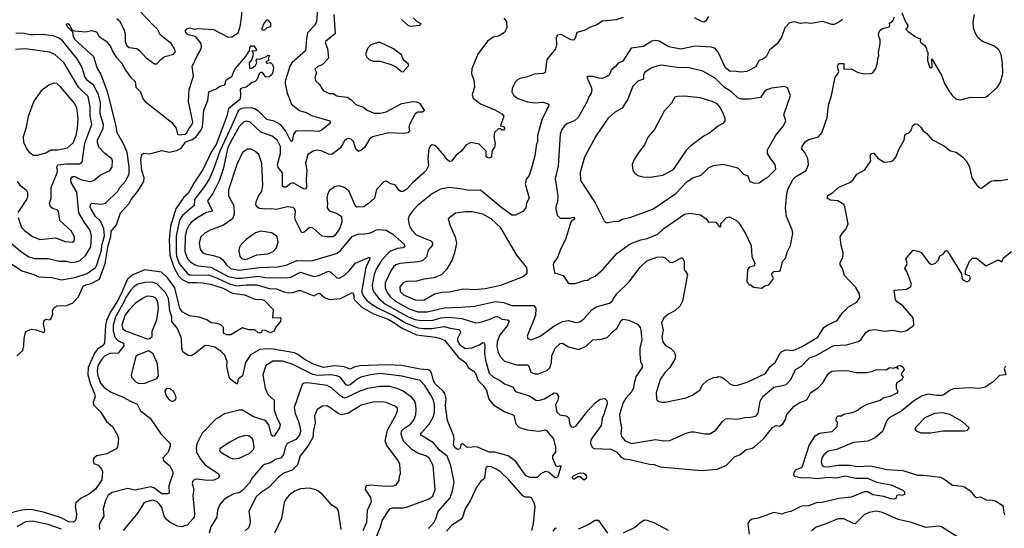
# Model space of a CAD drawing. Extents: x 1678759 to 1859541, y 384609 to 522867.
# Tile 315 of 466: x 1770158 to 1778315, y 494994 to 499203. Entities that reach past the tile are written whole.
import ezdxf

# ---------------------------------------------------------------- set-up
doc = ezdxf.new("R2010")
doc.units = 0

msp = doc.modelspace()

# ---------------------------------------------------------------- linework, layer by layer
at = {"layer": '0CON20XD'}
for points in [[(1772625.3, 499285), (1772617.8, 499185), (1772600, 499155), (1772543, 499095), (1772533, 499045), (1772525.3, 498945), (1772411.3, 498845), (1772395, 498818), (1772376.1, 498753.9), (1772356, 498695), (1772356.2, 498675), (1772374.6, 498594.6), (1772410.5, 498505), (1772475, 498452.2), (1772532, 498435), (1772575, 498410.9), (1772726.7, 498365), (1772734, 498355), (1772725, 498341.4), (1772665, 498291.9), (1772635, 498278.9), (1772555, 498283.5), (1772445, 498279.6), (1772425.3, 498255), (1772415, 498196.7), (1772405, 498198), (1772362, 498282), (1772322.6, 498332.6), (1772265, 498364.2), (1772205, 498378.2), (1772136.3, 498445), (1772105, 498464.3), (1772085, 498471.6), (1772045, 498473.2), (1771995, 498467.3), (1771971.6, 498455), (1771915, 498327.4), (1771815.4, 498115), (1771764.8, 497965), (1771729.9, 497890.1), (1771688, 497822), (1771605.8, 497715), (1771603.6, 497665), (1771506.5, 497583.5), (1771481.3, 497545), (1771454.8, 497414.8), (1771453.2, 497275), (1771457.7, 497245), (1771480.5, 497185), (1771544.7, 497105), (1771565, 497091.9), (1771585, 497088.1), (1771725, 497091.6), (1771795, 497064), (1771895, 497017.8), (1771955, 497001.6), (1772035, 497009.5), (1772125, 497009.4), (1772225, 496977.6), (1772285, 496976.5), (1772345, 496951.1), (1772385, 496943.3), (1772425, 496944.7), (1772468.5, 496961.5), (1772485, 496962.1), (1772595, 496918.8), (1772635, 496938.9), (1772645, 496938.1), (1772684.5, 496904.5), (1772725, 496888.5), (1772815, 496894.5), (1772915, 496946.7), (1772926.2, 496926.2), (1772925.4, 496895), (1772930.5, 496885), (1772993.3, 496823.3), (1773087.8, 496767.8), (1773209.6, 496725), (1773265, 496692.5), (1773322.4, 496652.4), (1773445, 496595.2), (1773604, 496575), (1773645.3, 496565.3), (1773678.8, 496548.8), (1773789.2, 496409.2), (1773853.2, 496363.2), (1773875, 496321.5), (1773915, 496297.7), (1773935, 496275.5), (1773957.2, 496217.2), (1773997.8, 496175), (1774024.6, 496135), (1774043.7, 496063.6), (1774083.1, 496015), (1774177.9, 495957.9), (1774251.5, 495931.5), (1774269.5, 495859.5), (1774295, 495829.4), (1774365, 495807.5), (1774405, 495802), (1774465, 495798), (1774508.3, 495808.3), (1774525, 495802.5), (1774541.7, 495778.3), (1774579.2, 495735), (1774596.2, 495665), (1774596.4, 495623.6), (1774572.5, 495595), (1774573, 495573), (1774600, 495510), (1774615, 495506.7), (1774635, 495513.3), (1774641.2, 495505), (1774615, 495423.8), (1774605, 495412), (1774592.9, 495412.9), (1774538.3, 495458.3), (1774515, 495464), (1774475, 495444), (1774444.3, 495415.7), (1774385, 495413.1), (1774355, 495429.5), (1774340.9, 495445), (1774267.9, 495547.9), (1774205, 495594.6), (1774095, 495623.2), (1774046.7, 495625), (1773945, 495668.8), (1773865, 495663.3), (1773838.3, 495688.3), (1773825, 495692.5), (1773812.5, 495685), (1773805, 495652.5), (1773785, 495646.7), (1773765, 495658.8), (1773750.8, 495685), (1773757.1, 495732.9), (1773754.1, 495755.9), (1773703.3, 495885), (1773686.8, 496006.8), (1773690.8, 496065), (1773678.9, 496108.9), (1773665, 496129.3), (1773598.8, 496188.8), (1773586.7, 496215), (1773573.5, 496273.5), (1773557.7, 496297.7), (1773545.2, 496305.2), (1773475, 496312.2), (1773325, 496340), (1773195, 496347.3), (1772975, 496337.9), (1772935, 496329.3), (1772895, 496311.8), (1772845, 496329.7), (1772765, 496337.2), (1772674.2, 496324.2), (1772591.7, 496351.7), (1772515, 496392.5), (1772462.7, 496432.7), (1772435.8, 496445.8), (1772257.3, 496477.3), (1772205, 496480.2), (1772147.4, 496472.6), (1772070.3, 496429.7), (1772029.6, 496365), (1772005, 496256.2), (1771969.7, 496230.3), (1771960, 496190), (1771955, 496190), (1771911.3, 496221.3), (1771894.6, 496244.6), (1771874.1, 496335), (1771877.1, 496375), (1771856.2, 496426.2), (1771827.1, 496457.1), (1771775, 496492.1), (1771725, 496505.4), (1771693.9, 496506.1), (1771604.3, 496435), (1771575, 496421.5), (1771553.1, 496423.1), (1771510, 496455), (1771502.2, 496485), (1771499.5, 496565), (1771465, 496646.9), (1771418.2, 496705), (1771418.4, 496745), (1771402.8, 496792.8), (1771392.1, 496895), (1771365.7, 496945.7), (1771295, 497017.2), (1771255, 497031.6), (1771195, 497029.1), (1771135.8, 497014.2), (1771105.9, 496994.1), (1771075, 496961.2), (1771036.5, 496903.5), (1771020.8, 496865), (1770950.7, 496745), (1770931.9, 496675), (1770932.2, 496625), (1770945.2, 496575.2), (1770974.6, 496545), (1771017.7, 496525), (1771021.8, 496505), (1770975, 496442.5), (1770905, 496440.8), (1770861.7, 496418.3), (1770838.1, 496395), (1770805, 496340), (1770801.2, 496295), (1770806.7, 496255), (1770827.8, 496195), (1770858, 496158), (1770915, 496120.5), (1771015, 496080.4), (1771075, 496045.4), (1771131.7, 496021.7), (1771159.2, 495965), (1771238, 495905), (1771328.6, 495775), (1771404.4, 495695), (1771405, 495672.5), (1771386.9, 495623.1), (1771343.3, 495575), (1771350, 495555), (1771398, 495515), (1771426, 495465), (1771425.8, 495445), (1771394.2, 495345), (1771395.6, 495285), (1771385, 495279.2), (1771335, 495280), (1771269.9, 495329.9), (1771245, 495337.1), (1771115, 495310), (1771054.5, 495324.5), (1770925, 495291.1), (1770891.6, 495268.4), (1770869.7, 495225), (1770849.4, 495155), (1770854.2, 495095), (1770825.9, 495044.1), (1770816.8, 495013.2), (1770819.3, 494985)], [(1770963, 499213), (1770984.6, 499194.6), (1771020, 499125), (1771031.9, 499085), (1771032.8, 499022.8), (1771045.7, 498985.7), (1771065, 498972.5), (1771127.5, 498965), (1771149.5, 498949.5), (1771205, 498888.8), (1771275, 498837.5), (1771295, 498837.5), (1771326.7, 498875), (1771355, 498895.8), (1771431.2, 498918.8), (1771445, 498933.3), (1771447.5, 498945), (1771438.7, 498968.7), (1771411.9, 499005), (1771325.7, 499075), (1771300.8, 499125), (1771266.9, 499155), (1771162.5, 499265)], [(1771545, 499084.6), (1771528, 499105), (1771543.2, 499126.8), (1771565, 499135.8), (1771605, 499123.8), (1771635, 499129.1), (1771765, 499121.1), (1771885, 499058.5), (1771915, 499061.5), (1771967.1, 499095), (1771983.9, 499146.1), (1771992.3, 499197.7), (1772001.7, 499275)], [(1777465, 499260), (1777496.1, 499186.1), (1777516.7, 499155), (1777512.5, 499135), (1777500, 499125), (1777517.5, 499105), (1777585, 499057.5), (1777620, 499045), (1777617.5, 499025), (1777622.5, 499015), (1777653, 498993), (1777670, 498965), (1777673, 498943), (1777680, 498935), (1777677.5, 498865), (1777695, 498812.5), (1777705, 498803.8), (1777716.4, 498813.6), (1777715, 498880), (1777794, 498745), (1777820, 498675), (1777861.8, 498605), (1777885, 498571.9), (1777915, 498546.7), (1777955, 498539.5), (1778035, 498563.2), (1778145, 498559.2), (1778165, 498563.8), (1778185, 498577.5), (1778255, 498642.5), (1778283.3, 498685), (1778301.7, 498758.3), (1778300.5, 498839.5)], [(1770075, 497192.9), (1770176.1, 497126.1), (1770275, 497094.6), (1770315, 497075.5), (1770425, 497068.5), (1770505, 497050.9), (1770615, 497068.7), (1770717.3, 497102.7), (1770785, 497152.3), (1770798.6, 497175), (1770836.9, 497295), (1770840, 497335), (1770860.6, 497415), (1770856.4, 497475), (1770827.6, 497535), (1770785.9, 497575), (1770751.3, 497635), (1770743.2, 497655), (1770745.4, 497674.6), (1770755.5, 497684.5), (1770834, 497676), (1770867.8, 497685), (1770970, 497785), (1770988.5, 497815), (1771034.3, 497865.7), (1771064.2, 497925), (1771065.2, 497985), (1771049, 498105), (1771017.6, 498175), (1770965.9, 498265.9), (1770955.2, 498335.2), (1770887.9, 498597.9), (1770830.6, 498755), (1770801.1, 498805), (1770773.1, 498895), (1770615, 499040.5), (1770602.9, 499065), (1770599.1, 499099.1), (1770555, 499143.8), (1770546.7, 499165), (1770555, 499171.2), (1770568.8, 499165), (1770590.7, 499120.7), (1770611.9, 499111.9), (1770705, 499104), (1770754.1, 499114.1), (1770795, 499104), (1770815.6, 499065), (1770874.3, 499025), (1770911.7, 498981.7), (1770932.7, 498932.7), (1770959.9, 498889.9), (1771000.3, 498845), (1771033.5, 498785), (1771077.7, 498725), (1771115, 498690.8), (1771121.2, 498645), (1771155, 498608.8), (1771181.9, 498545), (1771196.7, 498525), (1771416.3, 498356.3), (1771453.3, 498305), (1771465.8, 498255), (1771479.5, 498249.5), (1771525, 498255.3), (1771538.9, 498265), (1771558.7, 498301.3), (1771585, 498332.5), (1771592.5, 498355), (1771555.7, 498525), (1771563.1, 498626.9), (1771596.8, 498735), (1771587.8, 498815), (1771628.5, 498905), (1771654.4, 498945), (1771664.5, 498975.5), (1771661.8, 499005), (1771615, 499064.5), (1771565, 499074), (1771545, 499084.6)], [(1772761.5, 499245), (1772770.8, 499085), (1772695, 499026), (1772688.8, 499015), (1772708.1, 498965), (1772716.9, 498885), (1772665, 498830.6), (1772628.8, 498815), (1772603.8, 498795), (1772615.7, 498765), (1772602.3, 498722.3), (1772611.2, 498695), (1772639.1, 498669.1), (1772675, 498613.8), (1772725, 498593.8), (1772755, 498593.8), (1772785, 498573.8), (1772805, 498570), (1772871.7, 498561.7), (1772901.7, 498541.7), (1772942.1, 498502.1), (1773005, 498478.6), (1773036.2, 498455), (1773095, 498430.4), (1773145, 498429.6), (1773195, 498440.6), (1773325, 498509.5), (1773417.3, 498527.3), (1773445, 498524.2), (1773471.4, 498511.4), (1773508.9, 498455), (1773506.9, 498445), (1773495, 498437.8), (1773455, 498436.9), (1773434.2, 498425), (1773387.5, 498335), (1773382, 498315), (1773386.1, 498283.9), (1773373.6, 498266.4), (1773335, 498260), (1773215, 498266.9), (1773080, 498235), (1773055, 498214), (1773015, 498145.8), (1772985, 498120), (1772965, 498112), (1772941.7, 498131.7), (1772924, 498195), (1772905, 498215.7), (1772885, 498219.2), (1772865, 498213.8), (1772848.3, 498201.7), (1772833.8, 498175), (1772816.6, 498143.4), (1772745, 498088.1), (1772715, 498091.1), (1772664.6, 498114.6), (1772625, 498123.3), (1772595, 498118.6), (1772545, 498086.2), (1772526.5, 498015), (1772537.7, 497955), (1772530.3, 497885), (1772533.4, 497816.6), (1772526.9, 497803.1), (1772515, 497800.6), (1772425, 497853.3), (1772405, 497848), (1772365, 497818.2), (1772347.3, 497817.3), (1772335.5, 497825.5), (1772335.3, 497935.3), (1772300.7, 497980.7), (1772293.7, 498005), (1772318.1, 498095), (1772318.2, 498155), (1772295, 498203.6), (1772250.1, 498240.1), (1772155, 498271.5), (1772068.6, 498355), (1772035, 498362.5), (1772011.9, 498355), (1771975, 498320.4), (1771918.8, 498215), (1771883.4, 498145), (1771843.2, 497966.8), (1771810.6, 497869.4), (1771757.6, 497765), (1771713.8, 497705), (1771751.4, 497625), (1771751.2, 497615), (1771705, 497607.9), (1771625, 497560.3), (1771581.7, 497528.3), (1771563.2, 497506.8), (1771542.8, 497467.2), (1771529.2, 497415), (1771526.1, 497286.1), (1771547.2, 497225), (1771575.9, 497195.9), (1771611.1, 497175), (1771635, 497166.6), (1771741.1, 497155), (1771885, 497078.6), (1771954, 497064), (1771995, 497065.1)], [(1774170, 499215), (1774190, 499185), (1774192.5, 499135), (1774175, 499097.5), (1774125, 499067.5), (1774081.7, 499058.3), (1774032.5, 499025), (1773953, 498917), (1773905, 498797.5), (1773901.2, 498755), (1773920, 498705), (1773925.7, 498645), (1773907.1, 498585), (1773915.6, 498555), (1773975, 498507.5), (1774095, 498456.1), (1774153.3, 498425), (1774168, 498405), (1774140, 498325), (1774165, 498320), (1774176.4, 498303.6), (1774165, 498290), (1774155, 498290), (1774145, 498300), (1774125, 498300), (1774090.5, 498269.5), (1774087, 498237), (1774097.5, 498175), (1774090.7, 498149.3), (1774069.2, 498115), (1774065.8, 498064.2), (1774045, 498056.2), (1774028.8, 498065), (1774022.9, 498075), (1774021.2, 498115), (1773965, 498174.2), (1773895, 498186.2), (1773854.1, 498165.9), (1773821.7, 498118.3), (1773775, 498082.5), (1773736.4, 498033.6), (1773718.3, 498028.3), (1773690.7, 498050.7), (1773676.1, 498076.1), (1773605, 498160), (1773575, 498166.2), (1773560.3, 498159.7), (1773547.5, 498135), (1773539.4, 498055), (1773544.3, 497995), (1773525.3, 497954.7), (1773505.4, 497934.6), (1773414.3, 497855), (1773365, 497800.8), (1773335, 497780), (1773315, 497780), (1773300.5, 497790.5), (1773267.7, 497837.7), (1773230, 497845), (1773196.4, 497866.4), (1773175, 497860), (1773115, 497796.7), (1773098, 497725), (1773045, 497678), (1773005, 497654.2), (1772955, 497652.5), (1772940.3, 497660.3), (1772885.5, 497785.5), (1772846.2, 497815), (1772805, 497826.9), (1772765, 497820), (1772725, 497789.2), (1772710.6, 497765), (1772701.5, 497725), (1772708.2, 497685), (1772706.5, 497645), (1772721.2, 497621.2), (1772789.1, 497599.1), (1772823.8, 497575), (1772827, 497527), (1772807.2, 497472.8), (1772765, 497413.1), (1772752.7, 497407.3), (1772705.4, 497405.4), (1772665, 497412.5), (1772591.4, 497475), (1772575, 497482.5), (1772555, 497481.1), (1772515, 497445.7), (1772495, 497440), (1772443.1, 497545), (1772438.5, 497565), (1772441.8, 497615), (1772436.7, 497635), (1772425, 497648.6), (1772375, 497655.5), (1772285, 497631.5), (1772245, 497637.1), (1772195, 497634), (1772145, 497641.8), (1772122.9, 497655), (1772114.6, 497674.6), (1772117.3, 497695), (1772136.4, 497743.6), (1772164.5, 497785), (1772171.8, 497835), (1772163, 498013), (1772138.3, 498088.3), (1772105, 498115.7), (1772075, 498130.6), (1772045, 498132.5), (1772004.2, 498105), (1771956.2, 498005), (1771886.7, 497795), (1771888.8, 497745), (1771909.4, 497705), (1771931.4, 497665), (1771934.5, 497595), (1771920.6, 497555), (1771847.7, 497502.3), (1771735, 497460.9), (1771692.3, 497437.7), (1771658.9, 497405), (1771644.6, 497355), (1771652.7, 497305), (1771674.4, 497275), (1771695, 497264.6), (1771765, 497252.2), (1771815, 497235.4), (1771842.1, 497215), (1771872.7, 497175), (1771905.5, 497145), (1771975, 497129), (1772145, 497151), (1772295, 497158.6), (1772365, 497172.9), (1772455, 497210.9), (1772575, 497207.3), (1772755, 497260.4), (1772788, 497272), (1772818.6, 497295), (1772912.1, 497407.9), (1772965, 497432), (1772995, 497427.5), (1773065, 497439.2), (1773113.3, 497465), (1773135, 497467.8), (1773195, 497460.4), (1773249.5, 497429.5), (1773343.1, 497345), (1773348.6, 497325), (1773335, 497314.6), (1773285, 497308.8), (1773225, 497284.7), (1773157.6, 497215), (1773112, 497138), (1773095.2, 497095), (1773079.2, 497005), (1773081.8, 496975), (1773095.3, 496945), (1773132.6, 496895), (1773189.5, 496849.5), (1773382.4, 496742.4), (1773435, 496722), (1773482.8, 496712.8), (1773583.2, 496716.8), (1773648, 496735), (1773715, 496740.6), (1773820.7, 496730.7), (1773935, 496694.6), (1773965, 496698.2), (1774055, 496725.3), (1774095, 496745.3), (1774115, 496746.5), (1774155, 496725.2), (1774200.4, 496720.4), (1774212.1, 496712.1), (1774198.3, 496671.7), (1774134.6, 496595), (1774113.5, 496536.5), (1774110.9, 496495), (1774121.3, 496451.3), (1774138.5, 496415), (1774175, 496377.5), (1774275, 496345.5), (1774365, 496348.1), (1774377.1, 496335), (1774391.2, 496285), (1774425, 496271.4), (1774455, 496272.2), (1774525, 496299.4), (1774549.1, 496320.9), (1774564.4, 496365), (1774565, 496422.5), (1774594.5, 496485), (1774636.2, 496523.8), (1774655, 496527.5), (1774705, 496496.4), (1774775, 496477.8), (1774795, 496477.8), (1774849.7, 496500.3), (1774905, 496554), (1774975, 496558.8), (1775025, 496573.3), (1775074, 496625), (1775105, 496646.2), (1775140.8, 496715), (1775155, 496724.4), (1775205, 496715.2), (1775275, 496683.5), (1775297.3, 496655), (1775303.5, 496635), (1775311.1, 496555), (1775295.4, 496485), (1775295.8, 496435.8), (1775300, 496375), (1775315.8, 496345), (1775315.8, 496325.8), (1775266, 496254), (1775247.9, 496195), (1775243.9, 496156.1), (1775228.5, 496125), (1775181.5, 496075), (1775157.9, 496035), (1775126.9, 495935), (1775129.3, 495900.7), (1775144.7, 495825), (1775138.2, 495775), (1775143.6, 495755), (1775175, 495717.7), (1775225, 495697.1), (1775425, 495728.2), (1775495, 495718.5), (1775545, 495721.8), (1775685, 495783.5), (1775718, 495792), (1775745, 495792.1), (1775835, 495774.4), (1775875, 495775.6), (1775924, 495805), (1775981.2, 495878.8), (1776005, 495898.6), (1776025, 495903.1), (1776105, 495898.1), (1776165, 495911.9), (1776215, 495912.9), (1776255, 495922), (1776275, 495946.7), (1776293.1, 496045), (1776314.5, 496085), (1776405, 496163.1), (1776474.4, 496175.6), (1776507.5, 496185), (1776522.7, 496197.3), (1776545.6, 496225), (1776585, 496309.2), (1776634.6, 496335.4), (1776700.5, 496405), (1776756.7, 496425), (1776885, 496499.1), (1776905, 496506.2), (1777006.5, 496513.5), (1777105, 496540.5), (1777125.6, 496555), (1777166.9, 496615), (1777196.3, 496633.7), (1777245, 496639.6), (1777325, 496626.2), (1777395, 496634.5), (1777455, 496620.6), (1777502, 496628), (1777551.2, 496665), (1777563.8, 496675), (1777566, 496685), (1777558.9, 496735), (1777475, 496836), (1777428.8, 496865), (1777412, 496885), (1777402.5, 496965), (1777505, 496972.5), (1777537, 496993), (1777545.6, 497015.6), (1777511.2, 497115), (1777490, 497145), (1777508.8, 497185), (1777500, 497225), (1777560, 497295), (1777605, 497288.8), (1777625, 497276.2), (1777685, 497198.8), (1777705, 497180), (1777715, 497178), (1777745, 497187.5), (1777770, 497215), (1777780.7, 497249.3), (1777807.1, 497262.9), (1777825, 497287.5), (1777835, 497292.5), (1777845, 497286.7), (1777960.7, 497100.7), (1777963.8, 497065), (1777971.2, 497051.2), (1778005, 497034.3), (1778026, 497045), (1778035.9, 497065.9), (1778025, 497083.3), (1777992.5, 497095), (1777993.3, 497125), (1778027.5, 497205), (1778050.7, 497229.3), (1778085, 497230), (1778165, 497167.5), (1778258.3, 497211.7), (1778271.7, 497211.7), (1778295, 497200), (1778307, 497233), (1778375, 497284)], [(1772175, 499114.4), (1772164.2, 499125), (1772180, 499170), (1772205, 499202.5), (1772215, 499201.2), (1772235.9, 499175.9), (1772235.6, 499144.4), (1772206.7, 499135), (1772185, 499115.8), (1772175, 499114.4)], [(1775157.8, 499222.2), (1775097.8, 499202.2), (1774985, 499191.1), (1774939.1, 499160.9), (1774887.9, 499142.1), (1774835, 499112.5), (1774772.9, 499097.1), (1774759.5, 499050.5), (1774745, 499034), (1774725, 499036.2), (1774645, 499080), (1774612.5, 499075), (1774602, 499055), (1774604.2, 498995), (1774596.8, 498963.2), (1774525.6, 498874.4), (1774511.2, 498765), (1774495, 498757.5), (1774418.9, 498751.1), (1774365, 498729.5), (1774305, 498716.7), (1774285, 498708.6), (1774263.1, 498686.9), (1774238.6, 498635), (1774235.8, 498605), (1774248.3, 498578.3), (1774285, 498551.1), (1774365, 498522.5), (1774426.3, 498516.3), (1774495, 498519.5), (1774542.5, 498505), (1774540, 498485), (1774524, 498466), (1774520.6, 498445), (1774487.4, 498382.6), (1774468.8, 498325), (1774448.1, 498245), (1774446.5, 498193.5), (1774440, 498175), (1774425, 498077.5), (1774404, 497994), (1774379.2, 497915), (1774355.8, 497885), (1774345.8, 497845), (1774377.8, 497725), (1774355.6, 497685), (1774351.1, 497645), (1774325, 497614.5), (1774265, 497584.8), (1774235.8, 497585.8), (1774152.5, 497645), (1773975, 497793.5), (1773875, 497788.7), (1773825, 497801.8), (1773715, 497815.4), (1773645, 497800), (1773578.6, 497765), (1773453.7, 497666.4), (1773410, 497615), (1773385, 497578.8), (1773376.8, 497553.2), (1773385.6, 497505), (1773404.4, 497465), (1773442, 497422), (1773563.3, 497373.3), (1773577.5, 497355), (1773575.5, 497335), (1773542.2, 497295), (1773528.3, 497241.7), (1773495, 497208.2), (1773455, 497198), (1773305.9, 497184.1), (1773275, 497174.5), (1773255, 497157.5), (1773233.1, 497125), (1773184.7, 497025), (1773186.2, 496985), (1773201.6, 496945), (1773223.8, 496913.8), (1773265, 496877.2), (1773385, 496809.7), (1773455, 496785.2), (1773535, 496784.8), (1773675, 496817.5), (1773815, 496823.7), (1773925, 496833.1), (1774098.8, 496871.2), (1774165, 496861.5), (1774235, 496836.5), (1774416.8, 496836.8), (1774433.3, 496815), (1774430, 496755), (1774361.2, 496585), (1774367.5, 496565), (1774395, 496554.2), (1774470, 496585), (1774583.2, 496666.8), (1774654.1, 496705.9), (1774705, 496714.5), (1774765, 496698.5), (1774797.4, 496702.6), (1774835, 496729.4), (1774897.3, 496802.7), (1774935, 496825.5), (1775043.7, 496856.4), (1775066.2, 496873.8), (1775080.1, 496899.9)], [(1773417.8, 499217.8), (1773445, 499190), (1773476.2, 499175), (1773480, 499165), (1773470, 499155), (1773395, 499147.1), (1773375, 499154.4), (1773320, 499205)], [(1776974.3, 499205), (1776945, 499182.5), (1776905, 499163.8), (1776885, 499164), (1776812.4, 499187.6), (1776715, 499171.2), (1776665, 499177.7), (1776627, 499173), (1776575, 499185.5), (1776535, 499177.8), (1776495.5, 499135), (1776471.5, 499065), (1776435.6, 499005), (1776368.3, 498951.7), (1776341.2, 498895), (1776315, 498876), (1776281.2, 498865), (1776256.7, 498813.3), (1776181.2, 498775), (1776128.2, 498768.2), (1776076.2, 498776.2), (1776045, 498774.4), (1776006, 498806), (1775945, 498934.4), (1775917.5, 498967.5), (1775885, 498977.1), (1775755, 498983.8), (1775635, 498959.2), (1775535, 498979.1), (1775455, 499026), (1775425, 499032), (1775395.8, 499024.2), (1775325, 498980.8), (1775222.5, 498967.5), (1775155, 498861.2), (1775115, 498842.5), (1775094.7, 498815.3), (1775058, 498785), (1775042.5, 498745), (1775027.5, 498735), (1774983.9, 498716.1), (1774955, 498718), (1774905, 498734.3), (1774867, 498733), (1774857.5, 498725), (1774865, 498707.5), (1774893.1, 498645), (1774896.4, 498625), (1774890.9, 498595), (1774872.5, 498565), (1774860, 498525), (1774785, 498394), (1774755, 498367.1), (1774695, 498343.5), (1774667.4, 498322.6), (1774648.9, 498295), (1774636.5, 498255), (1774617.9, 497995), (1774593.8, 497885), (1774615.6, 497745), (1774614.5, 497695), (1774600, 497655), (1774600, 497635), (1774610, 497585), (1774635, 497560), (1774715, 497560), (1774745, 497570), (1774756.2, 497555), (1774727.7, 497532.3), (1774720.6, 497519.4), (1774678.9, 497385), (1774639.7, 497310.3), (1774614.2, 497235.8), (1774583.8, 497195), (1774576.7, 497175), (1774588.8, 497108.8), (1774660, 497085), (1774705, 497020), (1774759.3, 497020.7), (1774835, 497045.7), (1774865, 497047.5), (1774885, 497063.3), (1774925, 497080), (1774991.7, 497138.3), (1775105, 497267.1), (1775215, 497348.5), (1775305, 497380.5), (1775355, 497391.1), (1775445, 497427.1), (1775494.4, 497475), (1775666, 497595), (1775708.4, 497601.6), (1775796.9, 497586.9), (1775843.8, 497555), (1775865, 497527.5), (1775900.7, 497530.7), (1775925, 497528.8), (1775955, 497490), (1775965, 497492.5), (1775966.7, 497515), (1775974.1, 497525.9), (1776014.6, 497565.4), (1776035, 497572.5), (1776095, 497541.2), (1776115, 497521.2), (1776170, 497435), (1776217.1, 497335), (1776222.4, 497242.4), (1776248.8, 497185), (1776243.8, 497166.2), (1776202.5, 497155), (1776186.7, 497135), (1776182.5, 497035), (1776205, 497010), (1776215, 497010), (1776238.3, 496988.3), (1776305, 496982.5), (1776328.3, 497001.7), (1776365, 497010), (1776398.3, 497051.7), (1776402.5, 497065), (1776386.7, 497095), (1776390.7, 497109.3), (1776405, 497118.8), (1776448.3, 497121.7), (1776460.7, 497129.3), (1776478.3, 497201.7), (1776500.7, 497229.3), (1776517.5, 497285), (1776543.3, 497335), (1776564, 497435), (1776557.1, 497465), (1776510.3, 497575), (1776501.8, 497645), (1776513.2, 497765), (1776524.1, 497805), (1776565, 497883.1), (1776585, 497901.5), (1776672.5, 497955), (1776692.5, 498005), (1776688.1, 498055), (1776661.4, 498105), (1776636, 498135), (1776638.8, 498155), (1776666.7, 498195), (1776695, 498210.8), (1776775, 498234.2), (1776802.1, 498267.9), (1776846.5, 498395), (1776859.4, 498495), (1776884, 498575), (1776913.6, 498726.4), (1776936.7, 498755), (1776943.3, 498775), (1776933.3, 498815), (1776945, 498840), (1776985, 498840), (1776985, 498792.5), (1777046.1, 498796.1), (1777105, 498766.7), (1777156.4, 498756.4), (1777205, 498756.7), (1777225, 498763.3), (1777249.5, 498800.5), (1777264.2, 498845.8), (1777266.2, 498885), (1777276.2, 498905), (1777272.7, 498932.7), (1777286.7, 499005), (1777286.4, 499036.4), (1777273.3, 499075), (1777273.8, 499095), (1777283.8, 499115), (1777305, 499131.2), (1777360, 499145), (1777367.5, 499155), (1777362.5, 499175), (1777392.5, 499195), (1777405, 499227.5)], [(1775865, 499228.8), (1775838.3, 499191.7), (1775825, 499182.9), (1775815, 499184.4), (1775748.6, 499218.6)], [(1778300.5, 498839.5), (1778289.2, 498915), (1778270, 498955), (1778227.9, 498987.9), (1778135, 499022.5), (1778095.4, 499055.4), (1778073.8, 499093.8), (1778060.6, 499135), (1778057.1, 499185), (1778066.7, 499245)], [(1770065, 497372.7), (1770165, 497286.4), (1770235, 497241.5), (1770285, 497228.2), (1770395, 497226.7), (1770485, 497204.6), (1770545, 497205.5), (1770585, 497194.7), (1770625, 497198.9), (1770658.7, 497211.3), (1770705.6, 497254.4), (1770747.7, 497322.3), (1770752.7, 497415), (1770738.2, 497465), (1770694.5, 497524.5), (1770649.3, 497605), (1770632.2, 497775), (1770585.6, 497855), (1770582.3, 497885), (1770595, 497904.4), (1770615, 497906.1), (1770665, 497881.3), (1770726.1, 497866.1), (1770746.5, 497863.5), (1770775, 497875.6), (1770825, 497916.7), (1770905.4, 497954.6), (1770924.3, 497985), (1770925.8, 498035), (1770920.9, 498050.9), (1770864, 498095), (1770815, 498147.5), (1770803.1, 498183.1), (1770803.9, 498206.1), (1770849, 498305), (1770852.8, 498335), (1770825.3, 498424.7), (1770828.3, 498515), (1770809.8, 498585), (1770770.9, 498660.9), (1770720.4, 498700.4), (1770699.7, 498725), (1770673.2, 498813.2), (1770635, 498879.2), (1770515.4, 499025), (1770485, 499050.4), (1770435, 499070.9), (1770345, 499081.4), (1770278.6, 499078.6), (1770248.6, 499078.6), (1770185, 499092.4), (1770125, 499089.7)], [(1773335, 498772.5), (1773378.3, 498821.7), (1773380, 498835), (1773342.5, 498865), (1773328.3, 498888.3), (1773325, 498910), (1773255, 498963.3), (1773145, 499013.8), (1773125, 499013.3), (1773066.1, 498993.9), (1773038.8, 498965), (1773023.9, 498913.9), (1773032.7, 498892.7), (1773052.7, 498872.7), (1773085, 498858.8), (1773145, 498858.8), (1773235, 498833.3), (1773280.7, 498810.7), (1773320, 498775), (1773335, 498772.5)], [(1770135, 496420), (1770183.7, 496466.3), (1770193.5, 496505), (1770195.6, 496565), (1770205.9, 496614.1), (1770214.2, 496625.8), (1770255, 496642.5), (1770295, 496636), (1770355, 496614.2), (1770362, 496618), (1770366.5, 496635), (1770355.8, 496685), (1770361.2, 496715), (1770375, 496725.8), (1770405, 496719.2), (1770416.4, 496723.6), (1770431.4, 496765), (1770430, 496795), (1770441.7, 496818.3), (1770465.8, 496834.2), (1770545, 496838.9), (1770595, 496856.9), (1770645, 496908.6), (1770685, 496997.1), (1770705, 497009.1), (1770745, 497016.2), (1770819.1, 497055), (1770866.2, 497185), (1770889.9, 497335), (1770912.2, 497407.8), (1770916.9, 497453.1), (1770960, 497505), (1770993.1, 497605), (1771065, 497682.9), (1771081.1, 497715), (1771137.8, 497785), (1771187.3, 497865), (1771189.6, 497895), (1771171.2, 497955), (1771161.5, 498045), (1771171.3, 498088.7), (1771185, 498099.2), (1771235, 498092), (1771335, 498122), (1771397.6, 498107.6), (1771459.9, 498120.1), (1771492.3, 498137.7), (1771535, 498191.2), (1771588.1, 498211.9), (1771618.1, 498231.9), (1771657.1, 498282.9), (1771672.8, 498315), (1771684.6, 498455), (1771716.9, 498535), (1771724.3, 498605), (1771759.2, 498620.8), (1771782.3, 498627.7), (1771809.7, 498650.3), (1771858.8, 498665), (1771867.5, 498705), (1771915, 498733.3), (1771941.2, 498795), (1772030.9, 498899.1), (1772055, 498941.2), (1772062.5, 498945), (1772064.5, 498974.5), (1772075, 498987.1), (1772097.6, 498987.6), (1772120, 498955), (1772115, 498943.3), (1772080, 498945), (1772091.2, 498925), (1772090.8, 498905), (1772082, 498875), (1772058.6, 498845), (1772061.7, 498801.7), (1772075, 498800), (1772112.5, 498825), (1772122.5, 498845), (1772117.5, 498865), (1772125, 498880), (1772145, 498876.7), (1772201.7, 498898.3), (1772215, 498910), (1772228.3, 498908.3), (1772218.3, 498891.7), (1772220, 498865), (1772200, 498855), (1772200, 498845), (1772215, 498842.5), (1772235, 498850), (1772251.7, 498831.7), (1772260, 498805), (1772254.2, 498765), (1772245, 498746.7), (1772225, 498730), (1772198.3, 498728.3), (1772170, 498765), (1772155, 498766.7), (1772142.5, 498755), (1772123.6, 498706.4), (1772109.3, 498690.7), (1772085, 498683.3), (1772034.2, 498645.8), (1771990, 498635), (1771984.2, 498625), (1771988, 498585), (1771983.8, 498545), (1771887.5, 498465), (1771873.8, 498405), (1771785, 498171.5), (1771747.9, 498112.1), (1771676.8, 497965), (1771600.1, 497849.9), (1771555.2, 497765), (1771518.1, 497735), (1771451.1, 497638.9), (1771407.9, 497495), (1771397.2, 497385), (1771402, 497255), (1771433.9, 497153.9), (1771473.3, 497083.3), (1771503, 497053), (1771555, 497029.5), (1771622.7, 497027.3), (1771675.9, 497025.9), (1771738, 497015), (1771835, 496985.2), (1771920.9, 496940.9), (1772020, 496925), (1772105, 496890.8), (1772165, 496887.5), (1772185, 496880), (1772258.8, 496805), (1772252.5, 496735), (1772315, 496737.5), (1772321.7, 496731.7), (1772320, 496705), (1772279.3, 496660.7), (1772265.9, 496624.1), (1772235, 496611.2), (1772185, 496632.5), (1772165, 496630), (1772160, 496615), (1772145, 496610), (1772130, 496615), (1772105, 496637.5), (1772055, 496636.2), (1772005, 496652.5), (1771905.9, 496594.1), (1771875, 496593.8), (1771853.3, 496605), (1771847.5, 496615), (1771846.7, 496655), (1771825, 496678.8), (1771795, 496688.8), (1771745, 496693.3), (1771707.9, 496717.9), (1771645, 496742.5), (1771565, 496752.9), (1771505, 496785.6), (1771485.4, 496815), (1771471.3, 496871.3), (1771444.1, 496985), (1771384.8, 497064.8), (1771333.6, 497113.6), (1771195, 497133.9), (1771095, 497092), (1771055, 497059), (1771039.6, 497035), (1771004.9, 496945), (1770962.6, 496865), (1770910.8, 496785), (1770877.1, 496715), (1770868.5, 496675), (1770860.4, 496525), (1770845.4, 496505), (1770805, 496479.6), (1770777.4, 496442.6), (1770726.6, 496325), (1770722.3, 496265), (1770742.2, 496195), (1770777.6, 496107.6), (1770782.5, 496085), (1770767.8, 496035), (1770770.8, 496015), (1770828.3, 495958.3), (1770877.6, 495877.6), (1770926.5, 495836.5), (1770967.3, 495765), (1770977.1, 495735), (1770968, 495665), (1770957.3, 495652.7), (1770879.7, 495610.3), (1770797.5, 495595), (1770772.5, 495575), (1770766.2, 495555), (1770771.2, 495531.2), (1770807.3, 495517.3), (1770837, 495483), (1770843.6, 495463.6), (1770840, 495395), (1770785, 495317.5), (1770727.5, 495275), (1770667.8, 495242.2), (1770623.8, 495205), (1770618.1, 495175), (1770628.3, 495111.7), (1770624, 495065), (1770605, 495046), (1770565, 495048.5), (1770501.4, 495081.4), (1770355, 495128.8), (1770265.5, 495145.5), (1770225, 495149.4), (1770175, 495144), (1770045, 495110.3)], [(1770144.2, 497565.8), (1770173.3, 497483.3), (1770198, 497458), (1770265, 497409.1), (1770325, 497383.6), (1770455, 497396.9), (1770535, 497367.5), (1770595, 497361.9), (1770612.5, 497375), (1770611.1, 497405), (1770585.9, 497455.9), (1770491.1, 497541.1), (1770478.6, 497618.6), (1770468.6, 497628.6), (1770435, 497637.5), (1770414, 497655), (1770405.8, 497685), (1770420, 497725), (1770419.3, 497815), (1770469.6, 497935), (1770472.5, 497955), (1770466.6, 497985), (1770475, 498002.7), (1770545, 498011.1), (1770655, 498010.5), (1770675, 498023.3), (1770699.1, 498180.9), (1770757, 498335), (1770742, 498408), (1770741.6, 498481.6), (1770725, 498568.2), (1770644.8, 498644.8), (1770525, 498847.9), (1770448.1, 498915), (1770405, 498933.9), (1770205, 498961.2), (1770124.6, 498955.4)], [(1775035, 497524.2), (1775085, 497536), (1775115, 497534.2), (1775148.9, 497551.1), (1775212.5, 497565), (1775404, 497636), (1775592.2, 497765), (1775686.5, 497865), (1775735, 497893.6), (1775802.2, 497917.7), (1775865, 497977.1), (1775905, 497997.5), (1775985, 498006.2), (1776095, 497981.1), (1776112.1, 497972.1), (1776153.3, 497925), (1776191.2, 497911.2), (1776206.7, 497865), (1776245, 497851.2), (1776285, 497853.8), (1776325, 497883.8), (1776354.1, 497895.9), (1776422.5, 497965), (1776415.6, 498005), (1776381.2, 498051.2), (1776354.2, 498095), (1776353.4, 498126.6), (1776421.2, 498248.8), (1776484.3, 498325), (1776506, 498365), (1776488.8, 498415), (1776544.2, 498575), (1776519.7, 498639.7), (1776495, 498649.2), (1776385, 498636.5), (1776333.1, 498616.9), (1776295, 498560), (1776205.4, 498544.6), (1776135.5, 498545.5), (1776107.9, 498557.9), (1776055, 498606.2), (1775995, 498643.6), (1775920, 498720), (1775818, 498778), (1775705, 498804.4), (1775605, 498808.5), (1775530.9, 498819.1), (1775475, 498826.7), (1775445, 498821.9), (1775394.2, 498805), (1775335, 498765.7), (1775325.5, 498745), (1775325, 498710), (1775278.6, 498695), (1775236, 498654), (1775196.4, 498545), (1775147.8, 498472.2), (1775085, 498435.8), (1775029.2, 498385), (1774931.7, 498238.3), (1774836.2, 498065), (1774801.7, 497938.3), (1774803, 497873), (1774926.6, 497686.6), (1774998.6, 497538.6), (1775015, 497526), (1775035, 497524.2)], [(1770305, 498082.9), (1770375, 498102.7), (1770415, 498125.4), (1770475, 498126.1), (1770555, 498141.8), (1770601.5, 498185), (1770624.7, 498245.3), (1770638.2, 498305), (1770643.9, 498385), (1770632.5, 498475), (1770609.6, 498515), (1770495, 498648.6), (1770465, 498674.4), (1770445, 498676.9), (1770399.8, 498660.2), (1770336.6, 498613.4), (1770275, 498529.2), (1770227.4, 498402.6), (1770208.6, 498301.4), (1770186.4, 498235), (1770188.9, 498188.9), (1770220, 498125), (1770238.5, 498105), (1770273.3, 498083.3), (1770305, 498082.9)], [(1775395, 497899.2), (1775415, 497904.2), (1775485, 497917.5), (1775575, 497962.5), (1775684.4, 498125.6), (1775717.3, 498162.7), (1775825, 498243.3), (1775865, 498261.2), (1775944.2, 498325.8), (1775991.7, 498348.3), (1776003.3, 498365), (1776001.2, 498385), (1775983.8, 498435), (1775955, 498486), (1775935, 498506.9), (1775895, 498527.1), (1775795, 498556), (1775665, 498569.2), (1775608.3, 498568.3), (1775585, 498561.2), (1775556.5, 498513.5), (1775497.5, 498445), (1775415.8, 498295), (1775363.8, 498235), (1775335, 498167.5), (1775282, 498098), (1775247.5, 498045), (1775232.5, 498005), (1775238.3, 497958.3), (1775252.5, 497935), (1775280, 497915), (1775321.7, 497901.7), (1775395, 497899.2)], [(1775080.1, 496899.9), (1775105, 496933.8), (1775206.2, 497033.8), (1775295, 497152.9), (1775352.2, 497207.8), (1775435, 497237.8), (1775480.3, 497240.3), (1775505, 497232.5), (1775545, 497197.5), (1775565, 497194), (1775645, 497236), (1775662.5, 497205), (1775662.5, 497132.5), (1775675, 497123.3), (1775690.9, 497095), (1775647.5, 496872.5), (1775629.4, 496835), (1775586.4, 496793.6), (1775531.9, 496765), (1775495, 496737.1), (1775475.6, 496695), (1775488.1, 496635), (1775478.6, 496575), (1775486.8, 496536.8), (1775508, 496508), (1775551.2, 496481.2), (1775580, 496455), (1775590.8, 496425), (1775586.4, 496393.6), (1775545, 496324), (1775505.8, 496285), (1775462.5, 496225), (1775430, 496115), (1775434.2, 496065), (1775440, 496055), (1775455, 496042.9), (1775475, 496037.1), (1775505, 496037.1), (1775680, 496075), (1775735, 496098.8), (1775795, 496140), (1775811.9, 496178.1), (1775852.3, 496217.7), (1775905, 496241.2), (1775936.1, 496243.9), (1775945, 496250), (1775965, 496247.5), (1775998.3, 496228.3), (1776040.8, 496190.8), (1776075, 496176), (1776105, 496177.5), (1776185.5, 496204.5), (1776335, 496274.5), (1776375, 496331.9), (1776417.5, 496365), (1776457.2, 496442.8), (1776472.4, 496457.6), (1776505, 496470), (1776565, 496465.5), (1776641.1, 496498.9), (1776768.5, 496575), (1776820, 496655), (1776846.2, 496675), (1776930, 496715), (1776973.4, 496776.6), (1777025, 496826.2), (1777094, 496865), (1777117.5, 496905), (1777114.3, 496935), (1777085, 496985.8), (1776990, 497085), (1776972.9, 497142.9), (1776954.2, 497175), (1776955, 497192.5), (1776975.6, 497234.4), (1776978.6, 497275), (1776963.5, 497335), (1776956.2, 497405), (1776971.4, 497435), (1777005, 497472), (1777020.5, 497515), (1776994, 497654), (1776984, 497674), (1776935, 497704), (1776875, 497708.8), (1776846.7, 497725), (1776853, 497747), (1776895, 497773.8), (1776945, 497816.2), (1777036.2, 497855), (1777058.8, 497875), (1777094, 497925), (1777159.9, 497960.1), (1777207.7, 498035), (1777204.3, 498075.7), (1777215, 498096.2), (1777235, 498098.8), (1777267, 498057), (1777320, 498025), (1777375, 498028.8), (1777395, 498038.8), (1777415, 498066.7), (1777444.2, 498135), (1777486.2, 498205), (1777490, 498245), (1777497.5, 498255), (1777529.5, 498270.5), (1777545, 498292.5), (1777553.8, 498326.2), (1777575, 498340), (1777595, 498337.5), (1777623.3, 498315), (1777643, 498283), (1777671.7, 498261.7), (1777715, 498212), (1777810.9, 498160.9), (1777868.8, 498118.8), (1777915, 498106.2), (1777972, 498065), (1777999.2, 498035), (1778026, 497985), (1778044.2, 497895), (1778075, 497847.5), (1778102.5, 497815), (1778125, 497810), (1778203.6, 497866.4), (1778227, 497873), (1778285, 497871.2), (1778345, 497883.1)], [(1770138.6, 497865), (1770160, 497835), (1770212, 497795), (1770222.4, 497772.4), (1770222.5, 497735), (1770215.6, 497715), (1770143.4, 497606.6)], [(1773505, 496883.3), (1773595, 496934.4), (1773655, 496948.2), (1773715, 496952.1), (1773835.3, 496974.7), (1773925, 496970.4), (1774015, 496979.1), (1774145, 497007.1), (1774322.5, 497075), (1774362.5, 497105), (1774363.3, 497135), (1774356.7, 497155), (1774277.5, 497255), (1774145, 497479.4), (1774065, 497555.4), (1773995, 497592.7), (1773906.8, 497613.2), (1773855, 497614.4), (1773769.2, 497600.8), (1773707.5, 497555), (1773720.8, 497505), (1773765.5, 497405), (1773775.5, 497355), (1773760.9, 497275), (1773741.2, 497215), (1773695, 497135.8), (1773656.1, 497093.9), (1773592.2, 497067.8), (1773505, 497055.5), (1773445, 497040), (1773364.6, 497035.4), (1773334.2, 497025), (1773308.6, 496991.4), (1773310, 496955), (1773338.9, 496925), (1773435, 496885.4), (1773505, 496883.3)], [(1772025, 497217.8), (1772045, 497224.1), (1772122.8, 497257.3), (1772215, 497264.7), (1772258.6, 497285), (1772284.5, 497315), (1772298.5, 497365), (1772290.3, 497410.3), (1772245, 497438.1), (1772155, 497451.9), (1772111.4, 497438.6), (1772035, 497384.2), (1771990.3, 497339.7), (1771976.8, 497313.2), (1771973, 497287), (1771982.2, 497245), (1771995, 497228.1), (1772025, 497217.8)], [(1771995, 497065.1), (1772135, 497081.2), (1772195, 497068.4), (1772375, 497065.7), (1772405, 497071.9), (1772485, 497112.5), (1772595, 497077.5), (1772635, 497085.4), (1772715, 497121.8), (1772735.6, 497115), (1772785, 497067.1), (1772805, 497063.5), (1772845, 497085.4), (1772887.5, 497125), (1772941.2, 497188.8), (1773055, 497238.1), (1773060, 497225), (1773026.9, 497153.1), (1772991.1, 496965), (1772992.1, 496945), (1773005.3, 496915), (1773032.1, 496882.1), (1773078.2, 496845), (1773132.5, 496812.6), (1773256.1, 496756.1), (1773355, 496695.4), (1773455, 496654), (1773503.6, 496646.4), (1773572.5, 496647.5), (1773675, 496665.2), (1773725, 496649.8), (1773795, 496640.2), (1773808.3, 496628.3), (1773810, 496615), (1773784.2, 496565), (1773783.6, 496545), (1773805, 496512.2), (1773852.3, 496482.3), (1773905, 496488.1), (1773967.4, 496512.6), (1773995, 496530.5), (1774005, 496528.1), (1774012.1, 496505), (1774007.8, 496445), (1774015.8, 496385), (1774048.3, 496278.3), (1774084.2, 496244.2), (1774137.7, 496217.7), (1774175, 496188.5), (1774239.2, 496165), (1774265, 496125.6), (1774318.2, 496108.2), (1774380.5, 496090.5), (1774435, 496055.6), (1774455, 496050.5), (1774505, 496065.4), (1774585, 496114.3), (1774605, 496112), (1774620.9, 496085), (1774615, 496053.3), (1774595.8, 496015), (1774608.1, 495955), (1774632.2, 495932.2), (1774684.3, 495924.3), (1774697, 495917), (1774706, 495905), (1774715, 495851.2), (1774728.8, 495835), (1774745, 495830), (1774765, 495838.6), (1774863.5, 495966.5), (1774925, 496033.3), (1774967.3, 496062.7), (1775005, 496069.2), (1775022.2, 496052.2), (1775023.5, 496025), (1774997.9, 495935), (1774982.2, 495905), (1774974.6, 495845), (1774889.5, 495725), (1774885.7, 495695), (1774900.8, 495665), (1774916.2, 495655), (1775055, 495647.9), (1775104, 495624), (1775138.2, 495585), (1775165, 495568.5), (1775213, 495563), (1775375, 495524.3), (1775415, 495521.4), (1775465, 495501.8), (1775805, 495471.2), (1775935, 495484.4), (1776012.2, 495517.8), (1776080, 495585), (1776126.7, 495605), (1776175, 495646), (1776225, 495656), (1776249.3, 495670.7), (1776322.7, 495737.3), (1776395, 495828), (1776425, 495843.8), (1776455, 495840), (1776480.7, 495859.3), (1776501.9, 495895), (1776514, 495936), (1776574, 496005), (1776615, 496032.5), (1776672.5, 496055), (1776685, 496066.7), (1776708.6, 496115), (1776778.2, 496161.8), (1776812.3, 496197.7), (1776855, 496271.2), (1776886.8, 496293.2), (1776955, 496299.4), (1777025.9, 496295.9), (1777085, 496282.9), (1777175, 496282.5), (1777225, 496293.8), (1777255, 496307.5), (1777335, 496306), (1777365, 496326), (1777395, 496320), (1777417.5, 496327.5), (1777435, 496310), (1777437, 496317), (1777430, 496320), (1777430, 496335), (1777435, 496337.5), (1777455, 496340), (1777477.1, 496327.1), (1777485.8, 496304.2), (1777467.5, 496285), (1777460, 496265), (1777477.5, 496245), (1777466.4, 496223.6), (1777425, 496197.5), (1777418.3, 496181.7), (1777420, 496155), (1777432, 496125), (1777425, 496112.5), (1777366.6, 496083.4), (1777317, 496073), (1777285, 496052.5), (1777175, 496019.4), (1777125, 495990.6), (1777105, 495971.4), (1777055, 495948.8), (1776985, 495936.2), (1776965, 495922.5), (1776935, 495922.5), (1776923, 495907), (1776920, 495885), (1776930, 495875), (1776926.7, 495833.3), (1776885, 495793.3), (1776785, 495778.2), (1776741.8, 495755), (1776698.1, 495685), (1776639.6, 495505), (1776630.8, 495495), (1776583.3, 495475), (1776568, 495445), (1776574.5, 495425), (1776641.3, 495411.3), (1776695, 495415.3), (1776765, 495405.8), (1776855, 495416.1), (1776925, 495412), (1776995, 495427.6), (1777085, 495409.4), (1777180, 495410), (1777255, 495374.6), (1777376.7, 495355), (1777475, 495309.2), (1777487.5, 495295), (1777486.7, 495275), (1777465, 495264.2), (1777445, 495270), (1777425, 495266.7), (1777415, 495240), (1777405.8, 495234.2), (1777375, 495238.9), (1777317.1, 495257.1), (1777225, 495272.1), (1777185, 495294.4), (1777155, 495295.6), (1777045, 495252.5), (1776945, 495241.8), (1776805, 495207.5), (1776755, 495205.6), (1776695, 495180.5), (1776633.8, 495176.2), (1776546.6, 495133.4), (1776496.8, 495123.2), (1776475, 495110), (1776405, 495125.4), (1776275, 495078.2), (1776225, 495068.9), (1776203.3, 495056.7), (1776191.1, 495035), (1776200.3, 494945)], [(1771215, 496562), (1771235, 496563.8), (1771255, 496580), (1771254.4, 496625), (1771295, 496718), (1771308.8, 496815), (1771303.2, 496865), (1771288.5, 496895), (1771265, 496908.7), (1771225, 496913.9), (1771205, 496911.3), (1771175, 496896.8), (1771115, 496854.1), (1771065, 496802.9), (1771030.5, 496755), (1771003.4, 496675), (1771013.3, 496645), (1771035, 496628.9), (1771215, 496562)], [(1771145, 496192.5), (1771195, 496194.5), (1771295, 496232.5), (1771308, 496255), (1771300, 496355), (1771265, 496436.7), (1771225, 496463.3), (1771133.7, 496426.3), (1771120.8, 496415), (1771082.2, 496265), (1771084.6, 496244.6), (1771122.2, 496202.2), (1771145, 496192.5)], [(1773545, 494992.5), (1773591.2, 495045), (1773606.6, 495073.4), (1773625, 495132.2), (1773723.6, 495245), (1773744.3, 495305), (1773758.1, 495375), (1773730.9, 495515), (1773699.7, 495589.7), (1773637.8, 495637.8), (1773585, 495700.3), (1773482.5, 495765), (1773480, 495775), (1773485.6, 495785), (1773550.7, 495855), (1773584.1, 495915), (1773593.6, 495955), (1773594.1, 496015), (1773586.5, 496055), (1773565.3, 496095), (1773515, 496174.6), (1773475, 496216.8), (1773325, 496253.3), (1773145, 496274), (1773065, 496263.9), (1772985, 496243.6), (1772955, 496228.8), (1772895, 496181.6), (1772875, 496174.7), (1772862.1, 496182.1), (1772815, 496241.3), (1772786.6, 496256.6), (1772735, 496264.4), (1772625, 496258.9), (1772587.2, 496267.2), (1772415, 496353.4), (1772335, 496377.3), (1772255, 496376.8), (1772198.4, 496341.6), (1772172.5, 496265), (1772191.9, 496155), (1772215, 496102.5), (1772265.5, 496055.5), (1772266.7, 495975), (1772288.6, 495908.6), (1772316.5, 495855), (1772311.5, 495825), (1772265, 495755.6), (1772255, 495755.6), (1772244.7, 495764.7), (1772220.8, 495850.7), (1772195, 495885.4), (1772095, 495915.8), (1772005, 495971.8), (1771975, 495972.9), (1771855, 495941.8), (1771813.8, 495915), (1771785, 495900), (1771668.7, 495781.3), (1771625, 495692.5), (1771620, 495655), (1771623.8, 495625), (1771656.8, 495565), (1771695, 495520), (1771805.7, 495445), (1771814.2, 495425), (1771796, 495405), (1771767.6, 495392.4), (1771715, 495389.6), (1771625, 495401.5), (1771605, 495396.7), (1771591.4, 495385), (1771585.6, 495365), (1771601.1, 495315), (1771593.5, 495265), (1771606.5, 495115), (1771602.6, 495087.4), (1771595, 495075.7), (1771545, 495020.6), (1771495, 495005.6), (1771465, 495012.7), (1771405, 495042.7), (1771375, 495065.5), (1771354.8, 495094.8), (1771334.7, 495165), (1771317.3, 495195), (1771295, 495216.6), (1771255, 495226.7), (1771200.5, 495209.5), (1771185, 495198.1), (1771137.9, 495122.1), (1771015.6, 494975)], [(1778323.3, 496335), (1778313.3, 496315), (1778326.7, 496265), (1778275, 496259.2), (1778222, 496205), (1778155, 496162.4), (1778105, 496151.1), (1778025.6, 496155.6), (1777892.4, 496147.6), (1777865, 496136.5), (1777815, 496099.1), (1777796.5, 496093.5), (1777755, 496092.3), (1777685, 496103.1), (1777635, 496090.7), (1777563.6, 496046.4), (1777465, 495966.7), (1777360.8, 495909.2), (1777341.2, 495885), (1777304.8, 495795.2), (1777245, 495741.3), (1777185, 495715.3), (1777065, 495702.7), (1776923.8, 495645), (1776855, 495631.2), (1776818.6, 495601.4), (1776803.9, 495576.1), (1776796.7, 495545), (1776805.4, 495515.4), (1776818.8, 495505), (1776855, 495503.2), (1776937.8, 495517.8), (1777037.6, 495517.6), (1777096, 495506), (1777205, 495510), (1777345, 495479.6), (1777475, 495472.2), (1777595, 495433.5), (1777645, 495434.4), (1777785, 495417.1), (1777813.6, 495403.6), (1777885, 495351.1), (1777965, 495343.6), (1777985.9, 495335.9), (1778032.5, 495305), (1778068.8, 495258.8), (1778085, 495248.8), (1778115, 495253.8), (1778165, 495229.2), (1778215, 495227.5), (1778240.3, 495220.3), (1778296.7, 495186.7), (1778305, 495172.5), (1778307.6, 495137.6), (1778316.5, 495105)], [(1773106, 494905), (1773146.2, 495005), (1773160.3, 495059.7), (1773224.7, 495155.3), (1773245, 495164.3), (1773275.5, 495164.5), (1773335, 495162.1), (1773362.3, 495167.7), (1773551.1, 495238.9), (1773579.4, 495260.6), (1773600, 495315), (1773582.2, 495515), (1773549.2, 495575), (1773522.4, 495592.4), (1773455, 495615.4), (1773405.3, 495645.3), (1773341.5, 495711.5), (1773325.3, 495745), (1773317.3, 495775), (1773321.3, 495798.7), (1773345, 495823.5), (1773396.9, 495855), (1773425.4, 495895), (1773439.1, 495935), (1773443.8, 495975), (1773440.4, 496015), (1773430.9, 496045), (1773407.8, 496077.7), (1773331.2, 496131.2), (1773282, 496152), (1773225, 496166.8), (1773141.3, 496168.7), (1773040.1, 496149.9), (1772975, 496129.7), (1772855, 496070.3), (1772835, 496075.3), (1772815, 496089.3), (1772744.5, 496155), (1772705, 496175.9), (1772545, 496197.3), (1772515.4, 496194.6), (1772498, 496185), (1772432.5, 495995), (1772440, 495945), (1772467.8, 495877.8), (1772480.8, 495825), (1772483.5, 495795), (1772476.6, 495765), (1772445, 495728.2), (1772374.5, 495695), (1772357.3, 495662.7), (1772342.7, 495605), (1772320.9, 495575), (1772277.5, 495562.5), (1772235, 495536.7), (1772187.3, 495522.7), (1772168.9, 495511.1), (1772086.4, 495415), (1772060.8, 495370.8), (1772005, 495305.4), (1771975, 495286.8), (1771931.2, 495278.8), (1771886, 495255), (1771849.8, 495230.2), (1771815, 495190), (1771796.5, 495145), (1771791.9, 495085), (1771740.9, 495005), (1771728.5, 494955)], [(1771425, 496044), (1771446.7, 496055), (1771453.3, 496075), (1771448.8, 496095), (1771431.2, 496125), (1771407.3, 496147.3), (1771375, 496150), (1771359.3, 496130.7), (1771368, 496095), (1771395, 496058.8), (1771425, 496044)], [(1773004.2, 494975), (1773033.7, 495045), (1773040.5, 495145), (1773071.8, 495215), (1773067.8, 495247.7), (1773023.3, 495315), (1773024.3, 495335), (1773035, 495347.1), (1773065, 495353.6), (1773188.7, 495341.3), (1773255, 495344.4), (1773276, 495355), (1773301.2, 495388.8), (1773304.3, 495425), (1773313, 495447), (1773306.9, 495525), (1773292.2, 495555), (1773198.5, 495678.5), (1773186, 495715), (1773205.3, 495805), (1773276.9, 495935), (1773287.3, 495965), (1773286.8, 495986.8), (1773266, 496005), (1773195, 496036.2), (1773165, 496041.2), (1773085, 496039.2), (1772986, 496014), (1772882.2, 495947.8), (1772825, 495932.9), (1772795.3, 495945.3), (1772720.3, 496000.3), (1772705, 496007.1), (1772666.2, 496003.8), (1772621.5, 495978.5), (1772599.6, 495925), (1772604.5, 495865), (1772592.1, 495807.9), (1772587.6, 495745), (1772545.6, 495674.4), (1772482.9, 495595), (1772460, 495520), (1772414.1, 495475.9), (1772345, 495449.6), (1772298.9, 495415), (1772225, 495334.5), (1772149.4, 495285), (1772117.8, 495255), (1772055.7, 495135), (1772067.1, 495055), (1772064.3, 495025), (1772053.4, 494996.6), (1772025, 494971.9)], [(1777623.6, 495783.6), (1777705, 495783.8), (1777805, 495800), (1777985, 495800), (1778010, 495805), (1778022.5, 495825), (1777965, 495876.7), (1777863.3, 495935), (1777805, 495948.5), (1777736.6, 495943.4), (1777655, 495909.2), (1777583.8, 495835), (1777572.5, 495815), (1777585, 495800), (1777623.6, 495783.6)], [(1771925, 495570), (1771975, 495574), (1772065.8, 495615), (1772095.6, 495645), (1772101.8, 495665), (1772092.8, 495722.8), (1772085, 495737.5), (1772055, 495759.2), (1772025, 495762.5), (1771970, 495745), (1771894.7, 495705.3), (1771815, 495652.5), (1771814, 495635), (1771823.8, 495625), (1771898.6, 495578.6), (1771925, 495570)], [(1774399.5, 494975), (1774415.2, 495034.8), (1774429.1, 495175), (1774421.4, 495205), (1774397.5, 495245), (1774382.6, 495252.6), (1774345, 495252.7), (1774325, 495262.5), (1774210, 495395), (1774145, 495457.8), (1774111.4, 495481.4), (1774065, 495501.5), (1774035, 495504.5), (1774019.4, 495495), (1774007.7, 495412.3), (1773996.1, 495395), (1773977.2, 495382.8), (1773940.4, 495329.6), (1773892.2, 495227.8), (1773848.9, 495155), (1773826.1, 495085), (1773813.4, 495066.6), (1773738.9, 495021.1), (1773695, 494969.2)], [(1774835, 495392.5), (1774799.3, 495419.3), (1774781.2, 495418.8), (1774755, 495400), (1774745, 495400), (1774732.5, 495415), (1774745, 495427.5), (1774785, 495446.7), (1774805, 495452.5), (1774829.3, 495449.3), (1774843, 495443), (1774852.5, 495425), (1774850, 495405), (1774835, 495392.5)], [(1772821.4, 494985), (1772800, 495135), (1772791.2, 495155), (1772745, 495186.7), (1772666.2, 495275), (1772626.7, 495305), (1772604.4, 495314.4), (1772555, 495325.7), (1772485, 495321.1), (1772435, 495300.5), (1772390.8, 495269.2), (1772363.3, 495235), (1772349.4, 495205), (1772325.8, 495075), (1772270, 494955)], [(1777928.3, 494921.7), (1777795, 495006.9), (1777775, 495011.1), (1777665, 495001.8), (1777545, 495043.1), (1777435, 495067.9), (1777305, 495125.8), (1777255, 495135.3), (1777195, 495125.4), (1777154.7, 495105.3), (1777078.9, 495031.1), (1777065, 495032.5), (1776985, 495071.1), (1776935, 495071.1), (1776845, 495032.7), (1776755, 495004.5), (1776717.7, 494972.3)], [(1770505, 494986.2), (1770395, 495026.5), (1770265, 495053.5), (1770205, 495046.9), (1770135.8, 495005)], [(1775029.6, 494955), (1774955, 495057.1), (1774925, 495058.1), (1774866.8, 495023.2), (1774785, 494988)], [(1775531.8, 494975), (1775415, 495038.9), (1775355, 495059.3), (1775335, 495060.4), (1775305, 495043.2), (1775255, 495001.2), (1775156.9, 494955)], [(1774605, 494992.9), (1774595, 494994.2), (1774575, 494971.1)]]:
    msp.add_lwpolyline(points, dxfattribs=at)

doc.saveas('drawing.dxf')
